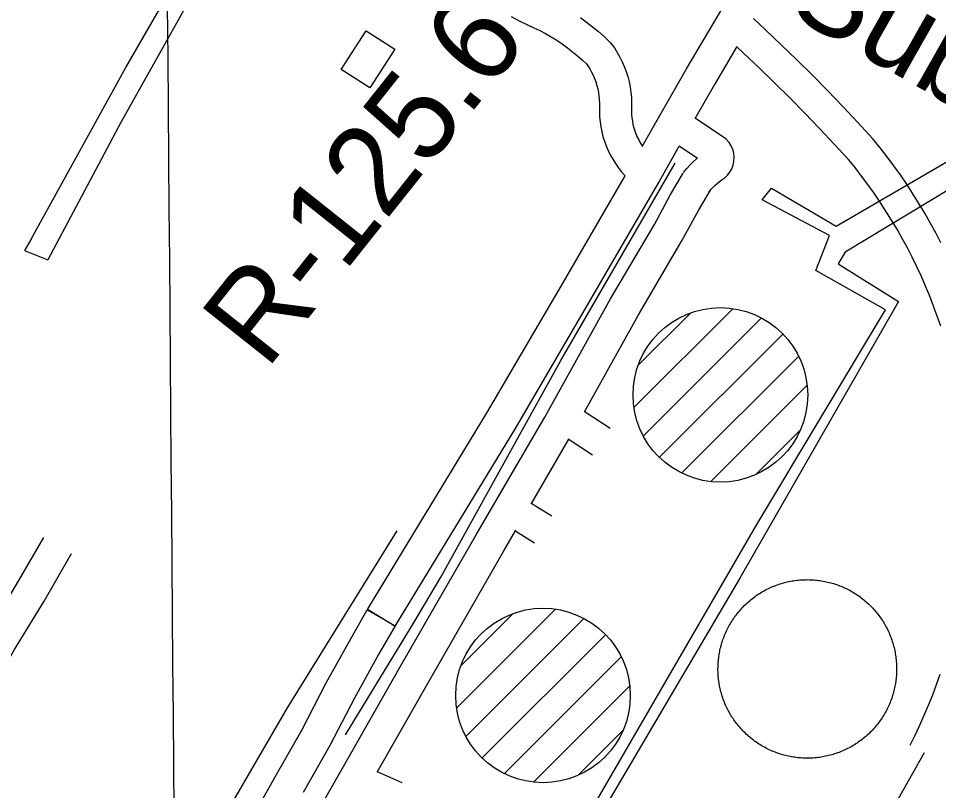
# Model space of a CAD drawing. Extents: x 3568792 to 3606828, y 529143 to 554785.
# Drawn here: x 3576133 to 3576994, y 544399 to 545122 of the extents above; entities that cross this region are included whole.
import ezdxf

# ---------------------------------------------------------------- set-up
doc = ezdxf.new("R2010")
doc.units = 0
for name, color, linetype in [('V-BLDG-OTLN', 7, 'Continuous'), ('V-DOMW-TANK', 7, 'Continuous'), ('V-GRID-MAJR', 7, 'Continuous'), ('V-RIVR-RANG-IDEN', 7, 'Continuous'), ('V-ROAD-CNTR', 7, 'Continuous'), ('V-SITE-OTLN-IDEN', 7, 'Continuous'), ('V-TOPO-SHOR', 7, 'Continuous'), ('V-UTIL-LINE', 7, 'Continuous')]:
    doc.layers.add(name, color=color, linetype=linetype)

msp = doc.modelspace()

# ---------------------------------------------------------------- linework, layer by layer
at = {"layer": 'V-BLDG-OTLN'}
msp.add_lwpolyline([(3576485.1509912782, 545093.249787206), (3576461.763038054, 545056.9788597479), (3576435.0210915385, 545074.2218252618), (3576458.4080447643, 545110.4927527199)], close=True, dxfattribs=at)
at = {"layer": 'V-DOMW-TANK'}
for p, q in [((3576708.998904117, 544758.2077609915), (3576801.159719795, 544850.3695766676)), ((3576713.1718957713, 544797.7356819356), (3576761.695798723, 544846.2605848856)), ((3576717.626886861, 544731.4798144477), (3576827.7586665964, 544841.6125941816)), ((3576732.7768565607, 544711.2758548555), (3576847.970626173, 544826.4686244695)), ((3576753.4848151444, 544696.6278841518), (3576862.618596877, 544805.7616658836)), ((3576780.7107606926, 544688.4989004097), (3576870.5845809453, 544778.3727206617)), ((3576822.883676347, 544695.3158867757), (3576864.3105934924, 544736.7438039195)), ((3576543.0698594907, 544476.9185234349), (3576635.2306751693, 544569.0803391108)), ((3576547.2428511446, 544516.4464443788), (3576595.766754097, 544564.9713473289)), ((3576551.6978422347, 544450.190576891), (3576661.8296219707, 544560.3233566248)), ((3576566.8478119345, 544429.9866172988), (3576682.041581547, 544545.1793869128)), ((3576587.5557705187, 544415.338646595), (3576696.689552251, 544524.4724283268)), ((3576614.781716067, 544407.209662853), (3576704.6555363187, 544497.083483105)), ((3576656.9546317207, 544414.0266492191), (3576698.3815488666, 544455.4545663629))]:
    msp.add_line(p, q, dxfattribs=at)
for points in [[(3576792.342, 544484.834), (3576791.858, 544486.211), (3576791.4, 544487.5970000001), (3576790.966, 544488.988), (3576790.556, 544490.388), (3576790.169, 544491.7930000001), (3576789.808, 544493.207), (3576789.473, 544494.626), (3576789.161, 544496.051), (3576788.873, 544497.481), (3576788.612, 544498.916), (3576788.377, 544500.356), (3576788.164, 544501.7980000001), (3576787.978, 544503.2440000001), (3576787.818, 544504.694), (3576787.683, 544506.1460000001), (3576787.572, 544507.6), (3576787.488, 544509.056), (3576787.429, 544510.514), (3576787.394, 544511.9720000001), (3576787.386, 544513.431), (3576787.4020000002, 544514.889), (3576787.4450000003, 544516.3470000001), (3576787.5130000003, 544517.803), (3576787.607, 544519.259), (3576787.7260000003, 544520.713), (3576787.869, 544522.1630000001), (3576788.041, 544523.613), (3576788.234, 544525.057), (3576788.453, 544526.4990000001), (3576788.698, 544527.937), (3576788.967, 544529.37), (3576789.264, 544530.8), (3576789.583, 544532.221), (3576789.927, 544533.64), (3576790.296, 544535.049), (3576790.6890000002, 544536.454), (3576791.109, 544537.851), (3576791.551, 544539.241), (3576792.018, 544540.622), (3576792.508, 544541.996), (3576793.024, 544543.362), (3576793.562, 544544.716), (3576794.122, 544546.061), (3576794.7090000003, 544547.397), (3576795.318, 544548.724), (3576795.95, 544550.036), (3576796.6040000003, 544551.341), (3576797.282, 544552.633), (3576797.982, 544553.911), (3576798.703, 544555.179), (3576799.446, 544556.434), (3576800.2120000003, 544557.676), (3576800.9990000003, 544558.902), (3576801.808, 544560.117), (3576802.637, 544561.317), (3576803.489, 544562.501), (3576804.359, 544563.67), (3576805.25, 544564.825), (3576806.162, 544565.966), (3576807.092, 544567.086), (3576808.042, 544568.192), (3576809.0130000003, 544569.282), (3576810.002, 544570.355), (3576811.007, 544571.409), (3576812.0330000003, 544572.448), (3576813.076, 544573.466), (3576814.137, 544574.4670000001), (3576815.216, 544575.45), (3576816.308, 544576.4130000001), (3576817.4220000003, 544577.355), (3576818.5500000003, 544578.278), (3576819.6950000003, 544579.186), (3576820.8540000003, 544580.068), (3576822.0300000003, 544580.933), (3576823.217, 544581.776), (3576824.424, 544582.6), (3576825.64, 544583.4), (3576826.873, 544584.181), (3576828.116, 544584.938), (3576829.378, 544585.678), (3576830.65, 544586.393), (3576831.934, 544587.083), (3576833.228, 544587.752), (3576834.537, 544588.4), (3576835.8540000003, 544589.022), (3576837.185, 544589.6240000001), (3576838.522, 544590.202), (3576839.872, 544590.757), (3576841.23, 544591.287), (3576842.598, 544591.7930000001), (3576843.974, 544592.276), (3576845.358, 544592.735), (3576846.7490000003, 544593.169), (3576848.15, 544593.577), (3576849.557, 544593.964), (3576850.968, 544594.327), (3576852.387, 544594.662), (3576853.813, 544594.974), (3576855.242, 544595.26), (3576856.6780000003, 544595.523)], [(3576856.6780000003, 544595.523), (3576858.119, 544595.758), (3576859.559, 544595.969), (3576861.005, 544596.155), (3576862.455, 544596.317), (3576863.907, 544596.452), (3576865.361, 544596.563), (3576866.8170000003, 544596.647), (3576868.276, 544596.706), (3576869.734, 544596.741), (3576871.1920000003, 544596.7490000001), (3576872.65, 544596.733), (3576874.108, 544596.6900000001), (3576875.5640000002, 544596.622), (3576877.02, 544596.528), (3576878.473, 544596.409), (3576879.9250000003, 544596.2660000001), (3576881.372, 544596.096), (3576882.818, 544595.901), (3576884.2600000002, 544595.682), (3576885.698, 544595.437), (3576887.131, 544595.166), (3576888.559, 544594.871), (3576889.982, 544594.552), (3576891.399, 544594.208), (3576892.811, 544593.839), (3576894.213, 544593.444), (3576895.612, 544593.026), (3576897.001, 544592.584), (3576898.383, 544592.1190000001), (3576899.755, 544591.625), (3576901.1210000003, 544591.111), (3576902.475, 544590.573), (3576903.823, 544590.011), (3576905.1580000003, 544589.426), (3576906.483, 544588.8150000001), (3576907.8000000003, 544588.185), (3576909.1, 544587.529), (3576910.395, 544586.853), (3576911.673, 544586.151), (3576912.938, 544585.432), (3576914.194, 544584.687), (3576915.435, 544583.921), (3576916.662, 544583.134), (3576917.876, 544582.325), (3576919.076, 544581.496), (3576920.2600000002, 544580.6460000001), (3576921.429, 544579.775), (3576922.5840000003, 544578.885), (3576923.721, 544577.973), (3576924.845, 544577.041), (3576925.951, 544576.091), (3576927.041, 544575.122), (3576928.114, 544574.133), (3576929.169, 544573.126), (3576930.207, 544572.102), (3576931.225, 544571.057), (3576932.2260000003, 544569.996), (3576933.207, 544568.919), (3576934.1720000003, 544567.823), (3576935.116, 544566.711), (3576936.038, 544565.583), (3576936.9450000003, 544564.4400000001), (3576937.83, 544563.279), (3576938.694, 544562.105), (3576939.536, 544560.915), (3576940.359, 544559.711), (3576941.16, 544558.493), (3576941.94, 544557.26), (3576942.698, 544556.015), (3576943.433, 544554.755), (3576944.1520000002, 544553.483), (3576944.842, 544552.199), (3576945.512, 544550.907), (3576946.159, 544549.598), (3576946.781, 544548.279), (3576947.384, 544546.95), (3576947.961, 544545.611), (3576948.514, 544544.261), (3576949.045, 544542.903), (3576949.552, 544541.535), (3576950.034, 544540.159), (3576950.492, 544538.775), (3576950.929, 544537.384), (3576951.338, 544535.983), (3576951.723, 544534.576), (3576952.0840000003, 544533.1630000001), (3576952.4220000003, 544531.7440000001), (3576952.733, 544530.3200000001), (3576953.02, 544528.889), (3576953.2800000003, 544527.455), (3576953.517, 544526.015), (3576953.728, 544524.572), (3576953.915, 544523.126), (3576954.074, 544521.676), (3576954.2120000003, 544520.224), (3576954.3200000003, 544518.77), (3576954.406, 544517.314), (3576954.466, 544515.857), (3576954.4960000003, 544514.399), (3576954.507, 544512.941)], [(3576954.507, 544512.941), (3576954.49, 544511.481), (3576954.447, 544510.025), (3576954.38, 544508.569), (3576954.287, 544507.112), (3576954.169, 544505.658), (3576954.023, 544504.204), (3576953.855, 544502.758), (3576953.661, 544501.3150000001), (3576953.44, 544499.871), (3576953.196, 544498.433), (3576952.9250000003, 544497.001), (3576952.631, 544495.572), (3576952.311, 544494.149), (3576951.967, 544492.731), (3576951.596, 544491.3200000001), (3576951.203, 544489.917), (3576950.785, 544488.519), (3576950.343, 544487.13), (3576949.8740000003, 544485.746), (3576949.3850000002, 544484.373), (3576948.87, 544483.01), (3576948.332, 544481.656), (3576947.769, 544480.31), (3576947.183, 544478.973), (3576946.575, 544477.648), (3576945.944, 544476.333), (3576945.289, 544475.031), (3576944.611, 544473.738), (3576943.91, 544472.458), (3576943.1890000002, 544471.193), (3576942.446, 544469.937), (3576941.68, 544468.696), (3576940.893, 544467.465), (3576940.085, 544466.255), (3576939.255, 544465.055), (3576938.4050000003, 544463.871), (3576937.535, 544462.7), (3576936.642, 544461.546), (3576935.733, 544460.408), (3576934.801, 544459.283), (3576933.85, 544458.178), (3576932.88, 544457.088), (3576931.893, 544456.015), (3576930.8850000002, 544454.962), (3576929.861, 544453.924), (3576928.816, 544452.904), (3576927.756, 544451.905), (3576926.6780000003, 544450.921), (3576925.583, 544449.959), (3576924.471, 544449.015), (3576923.342, 544448.091), (3576922.199, 544447.186), (3576921.04, 544446.301), (3576919.865, 544445.437), (3576918.6750000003, 544444.593), (3576917.471, 544443.772), (3576916.252, 544442.969), (3576915.019, 544442.191), (3576913.774, 544441.431), (3576912.514, 544440.696)], [(3576912.514, 544440.696), (3576911.2430000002, 544439.981), (3576909.961, 544439.289), (3576908.662, 544438.6190000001), (3576907.357, 544437.9720000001), (3576906.041, 544437.349), (3576904.7090000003, 544436.747), (3576903.37, 544436.17), (3576902.022, 544435.615), (3576900.663, 544435.084), (3576899.2970000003, 544434.578), (3576897.92, 544434.095), (3576896.536, 544433.636), (3576895.143, 544433.202), (3576893.744, 544432.7930000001), (3576892.3370000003, 544432.405), (3576890.924, 544432.045), (3576889.505, 544431.709), (3576888.08, 544431.398), (3576886.65, 544431.111), (3576885.217, 544430.849), (3576883.7770000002, 544430.613), (3576882.3310000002, 544430.398), (3576880.887, 544430.214), (3576879.437, 544430.054), (3576877.985, 544429.919), (3576876.531, 544429.809), (3576875.075, 544429.725), (3576873.619, 544429.665), (3576872.161, 544429.63), (3576870.7, 544429.622), (3576869.244, 544429.639), (3576867.786, 544429.682), (3576866.328, 544429.7490000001), (3576864.8740000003, 544429.843), (3576863.42, 544429.962), (3576861.968, 544430.106), (3576860.52, 544430.276), (3576859.074, 544430.47), (3576857.632, 544430.689), (3576856.194, 544430.935), (3576854.7630000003, 544431.203), (3576853.333, 544431.498), (3576851.91, 544431.8200000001), (3576850.4930000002, 544432.164), (3576849.0840000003, 544432.532), (3576847.679, 544432.926), (3576846.282, 544433.346), (3576844.8910000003, 544433.7880000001), (3576843.511, 544434.255), (3576842.137, 544434.7440000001), (3576840.773, 544435.262), (3576839.417, 544435.799), (3576838.072, 544436.36), (3576836.738, 544436.946), (3576835.409, 544437.554), (3576834.096, 544438.187), (3576832.792, 544438.84), (3576831.502, 544439.518), (3576830.222, 544440.219), (3576828.952, 544440.9400000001), (3576827.703, 544441.683), (3576826.457, 544442.449), (3576825.231, 544443.237), (3576824.0160000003, 544444.044), (3576822.818, 544444.8740000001), (3576821.632, 544445.726), (3576820.463, 544446.596), (3576819.308, 544447.4890000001), (3576818.169, 544448.398), (3576817.0470000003, 544449.33), (3576815.941, 544450.28), (3576814.8510000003, 544451.2490000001), (3576813.778, 544452.238), (3576812.724, 544453.246), (3576811.685, 544454.27), (3576810.667, 544455.314), (3576809.666, 544456.375), (3576808.685, 544457.453), (3576807.722, 544458.5480000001), (3576806.778, 544459.66), (3576805.852, 544460.789), (3576804.949, 544461.932), (3576804.065, 544463.091), (3576803.2, 544464.2660000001), (3576802.357, 544465.456), (3576801.535, 544466.66), (3576800.732, 544467.879), (3576799.952, 544469.112), (3576799.194, 544470.357), (3576798.457, 544471.617), (3576797.744, 544472.886), (3576797.052, 544474.17), (3576796.383, 544475.4670000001), (3576795.735, 544476.773), (3576795.111, 544478.0920000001), (3576794.509, 544479.421), (3576793.933, 544480.761), (3576793.376, 544482.11), (3576792.848, 544483.468), (3576792.342, 544484.834)]]:
    msp.add_lwpolyline(points, dxfattribs=at)
for centre in [(3576789.6157428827, 544769.6567380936), (3576623.6866982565, 544488.367500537)]:
    msp.add_circle(centre, 81.67426354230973, dxfattribs=at)
at = {"layer": 'V-GRID-MAJR'}
msp.add_spline([(3576358.556, 534575.836), (3576309.205, 540634.7170000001), (3576259.838, 546695.532), (3576210.471, 552756.361), (3576210.455, 552758.279)], degree=3, dxfattribs=at)
at = {"layer": 'V-ROAD-CNTR'}
for p, q in [((3576662.2528102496, 544754.5197356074), (3576686.58349078, 544738.5592643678)), ((3576647.079675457, 544728.5943393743), (3576670.12850922, 544713.4747356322))]:
    msp.add_line(p, q, dxfattribs=at)
for points in [[(3576716.403638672, 545002.318488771), (3576732.958838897, 545031.3116829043), (3576757.7971912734, 545074.8146351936), (3576788.6523075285, 545126.9028088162), (3576819.2153656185, 545178.4985945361), (3576853.0089852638, 545242.4064514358), (3576863.4406654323, 545259.3643365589)], [(3576593.7730498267, 545123.7315809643), (3576601.389249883, 545119.8038217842), (3576609.121387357, 545116.0791497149), (3576615.1291533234, 545113.3938980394), (3576620.621826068, 545110.7131044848), (3576626.016525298, 545107.8482949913), (3576631.313022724, 545104.7993001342), (3576636.504438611, 545101.5749730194), (3576641.582681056, 545098.1731690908), (3576646.545632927, 545094.6028728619), (3576651.3807455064, 545090.8678660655), (3576656.0853732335, 545086.9718029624), (3576660.656455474, 545082.9167213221), (3576664.2430952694, 545079.5108702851), (3576665.6101513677, 545077.6057715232), (3576667.4242226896, 545074.7690619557), (3576669.0856243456, 545071.8405991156), (3576670.587482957, 545068.8271820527), (3576671.9284362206, 545065.7387056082), (3576673.100727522, 545062.5851451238), (3576674.1032311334, 545059.3740638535), (3576674.9347139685, 545056.1071775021), (3576675.591682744, 545052.8053639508), (3576676.0703516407, 545049.4724700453), (3576676.37317972, 545046.1219801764), (3576676.493556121, 545042.7579041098), (3576676.4302487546, 545038.9356071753), (3576676.3868089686, 545034.6150192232), (3576676.5836452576, 545029.9653620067), (3576677.0179768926, 545025.3304915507), (3576677.694440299, 545020.7190056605), (3576678.609203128, 545016.151193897), (3576679.757638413, 545011.6414553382), (3576681.1393380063, 545007.1914463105), (3576682.748976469, 545002.8234564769), (3576684.582769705, 544998.5414052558), (3576686.63519827, 544994.3633328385), (3576688.901531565, 544990.2940161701), (3576691.378512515, 544986.34550192), (3576694.053492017, 544982.5364463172), (3576696.9200290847, 544978.8711169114), (3576699.9776125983, 544975.3521927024), (3576700.601222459, 544974.706352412)], [(3576658.695318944, 545122.8188309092), (3576664.4803670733, 545118.6571271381), (3576670.123254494, 545114.2981339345), (3576675.612626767, 545109.7521970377), (3576680.945544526, 545105.021278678), (3576686.960904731, 545099.309129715), (3576690.451848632, 545094.4442284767), (3576693.12577731, 545090.2629380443), (3576695.576375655, 545085.9434008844), (3576697.7905170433, 545081.5008179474), (3576699.7675637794, 545076.9472943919), (3576701.4992724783, 545072.2888548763), (3576702.9787688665, 545067.5499361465), (3576704.2032860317, 545062.7388224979), (3576705.172317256, 545057.8686360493), (3576705.877648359, 545052.9575299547), (3576706.32482028, 545048.0100198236), (3576706.5024438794, 545043.0460958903), (3576706.4277512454, 545038.5363928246), (3576706.3931910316, 545035.0989807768), (3576706.5243547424, 545032.0006379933), (3576706.8140231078, 545028.9095084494), (3576707.263559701, 545025.8449943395), (3576707.872796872, 545022.802806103), (3576708.638361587, 545019.7965446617), (3576709.558661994, 545016.8325536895), (3576710.631023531, 545013.9225435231), (3576711.8532302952, 545011.0685947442), (3576713.22080173, 545008.2846671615), (3576714.730468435, 545005.5739838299), (3576716.377487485, 545002.94849808), (3576716.590322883, 545002.6454296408)], [(3576995.905486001, 544911.9247968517), (3576991.0639148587, 544921.3339851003), (3576986.031118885, 544930.6435246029), (3576980.8062469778, 544939.8460143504), (3576975.3963550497, 544948.9407707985), (3576969.8001904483, 544957.9205909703), (3576964.0201909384, 544966.7862780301), (3576958.058705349, 544975.5317815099), (3576951.920635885, 544984.1512420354), (3576945.6053820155, 544992.6426425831), (3576939.119602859, 545001.0037160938), (3576932.257686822, 545009.4836980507), (3576918.1797724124, 545024.7694656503), (3576904.1999608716, 545039.6064394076), (3576890.052965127, 545054.2838592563), (3576875.7408678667, 545068.7996659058), (3576861.2623825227, 545083.1510850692), (3576846.6222793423, 545097.3374035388), (3576831.8693626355, 545111.3122637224), (3576820.5830611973, 545121.9437555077)], [(3576805.1712536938, 545095.9261277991), (3576783.730808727, 545059.7313648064), (3576765.5848369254, 545027.9497339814)], [(3576995.7926522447, 544834.0803473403), (3576992.5480649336, 544843.5037152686), (3576989.11121604, 544852.8597433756), (3576985.482748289, 544862.1418701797), (3576981.662998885, 544871.3492417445), (3576977.6584470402, 544880.4768648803), (3576973.466442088, 544889.5165423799), (3576969.0885139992, 544898.4732031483), (3576964.5280851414, 544907.3360148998), (3576959.788881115, 544916.1024753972), (3576954.8677530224, 544924.7699856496), (3576949.7716449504, 544933.3372292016), (3576944.501809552, 544941.7934090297), (3576939.0578090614, 544950.1437219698), (3576933.443294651, 544958.3802184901), (3576927.6633641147, 544966.4967579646), (3576921.714617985, 544974.4953574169), (3576915.604397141, 544982.3722839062), (3576909.540313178, 544989.8663019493), (3576896.228227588, 545004.3205343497), (3576882.4820391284, 545018.9095605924), (3576868.571034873, 545033.3421407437), (3576854.4991321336, 545047.6143340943), (3576840.2636174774, 545061.7249149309), (3576825.867720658, 545075.6745964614), (3576811.2686373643, 545089.5037362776), (3576804.913180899, 545095.4904612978)], [(3576779.222502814, 544959.806540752), (3576781.138030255, 544962.2367788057), (3576782.9072203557, 544964.2255253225), (3576784.799789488, 544966.1150915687), (3576786.8100104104, 544967.8974423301), (3576788.931615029, 544969.5663574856), (3576791.420538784, 544971.2996243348), (3576793.449154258, 544972.6684559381), (3576796.171770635, 544975.1988876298), (3576798.4690723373, 544978.1111101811), (3576800.302643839, 544981.3600702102), (3576801.6047247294, 544984.8545665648), (3576802.353679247, 544988.4900610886), (3576802.5316076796, 544992.1893791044), (3576802.145057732, 544995.889595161), (3576801.183106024, 544999.4869214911), (3576799.699548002, 545002.8665777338), (3576797.7102919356, 545005.9925515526), (3576794.720752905, 545009.3938817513), (3576765.948947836, 545028.5874533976)], [(3576750.8602388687, 545002.1615715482), (3576732.561121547, 544970.1142478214), (3576728.6019883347, 544963.1802239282), (3576666.570317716, 544856.4935948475), (3576597.6620263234, 544738.3445013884), (3576485.0435699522, 544553.2434111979), (3576459.414430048, 544568.8365888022), (3576571.887973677, 544753.6994986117), (3576640.6456822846, 544871.5904051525), (3576700.6457230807, 544974.7828878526)], [(3576768.361939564, 544990.9150870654), (3576751.037562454, 545002.4721191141)], [(3576755.154845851, 544977.7346684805), (3576758.129969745, 544981.5092211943), (3576761.0827796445, 544984.8284746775), (3576764.2322105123, 544987.9729084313), (3576767.5679895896, 544990.9305576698), (3576768.1676823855, 544991.4022932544)], [(3576419.71040469, 544391.2001050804), (3576434.587358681, 544417.3650241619), (3576491.7510152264, 544517.9048021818), (3576561.08299443, 544638.7284732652), (3576579.829603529, 544670.8934126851), (3576625.306205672, 544748.9143423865), (3576628.793597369, 544755.1861647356), (3576686.8636082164, 544859.6713216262), (3576727.8480226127, 544929.3169550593), (3576742.904226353, 544957.1363516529), (3576754.8414024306, 544977.2509142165)], [(3576662.3947685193, 544753.8893004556), (3576712.9063917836, 544844.7746783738), (3576753.9759773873, 544914.5650449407), (3576769.005773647, 544942.3356483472), (3576780.3414664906, 544961.4366904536)], [(3576612.613790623, 544667.5650494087), (3576647.907985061, 544728.1167558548)], [(3576613.0524434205, 544668.3176144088), (3576616.7595428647, 544665.9866739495), (3576631.831507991, 544656.3897735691)], [(3576468.699288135, 544416.6648426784), (3576517.800984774, 544503.0251978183), (3576587.0530055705, 544623.7095267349), (3576598.403311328, 544643.1840831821)], [(3576597.9371045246, 544642.3841777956), (3576600.7184571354, 544640.6353260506), (3576615.718492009, 544631.0842264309)], [(3576006.0712554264, 544374.3689043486), (3576028.5235062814, 544410.8681024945), (3576053.0946980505, 544454.748904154), (3576074.6718766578, 544496.496162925), (3576103.39214511, 544546.6811699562), (3576131.219638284, 544592.0843957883), (3576156.622439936, 544636.2763874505)], [(3575860.8483527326, 544074.2640431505), (3575872.8395333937, 544095.4316672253), (3575892.9890006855, 544129.9093134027), (3575915.8374074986, 544167.1839368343), (3575948.25540744, 544220.6132513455), (3575974.778796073, 544264.3612829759), (3576005.868859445, 544316.0923801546), (3576031.6807445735, 544358.7430956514), (3576054.398493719, 544395.6738975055), (3576079.5153019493, 544440.529095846), (3576101.0281233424, 544482.151837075), (3576129.2058548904, 544531.3888300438), (3576157.0183617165, 544576.7676042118), (3576182.6315600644, 544621.3256125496)], [(3576347.6956846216, 544366.5484141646), (3576373.213109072, 544412.2908195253), (3576397.938482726, 544455.7791377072), (3576420.759019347, 544500.0690738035), (3576444.1211166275, 544542.049572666), (3576459.201096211, 544568.4746299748), (3576485.256903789, 544553.6053700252), (3576470.256883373, 544527.320427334), (3576447.2069806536, 544485.9009261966), (3576424.323517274, 544441.4888622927), (3576399.3528909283, 544397.5691804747)], [(3576967.073723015, 544441.713429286), (3576971.7434120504, 544451.0873100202), (3576976.158538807, 544460.4160142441), (3576980.3875463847, 544469.835079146), (3576984.424933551, 544479.3310992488), (3576988.2681899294, 544488.9091236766), (3576991.920361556, 544498.5637204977), (3576995.376076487, 544508.2916017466)], [(3576457.17, 543530.049), (3576560.6520000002, 543709.586), (3576656.838, 543876.363), (3576739.35, 544018.079), (3576814.565, 544146.1240000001), (3576904.369, 544300.144), (3576980.5, 544435.025)], [(3576468.8727794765, 544416.9699802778), (3576469.221303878, 544416.8161553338), (3576491.5947606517, 544406.7671877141)]]:
    msp.add_lwpolyline(points, dxfattribs=at)
at = {"layer": 'V-TOPO-SHOR'}
msp.add_lwpolyline([(3576438.859, 544451.522), (3576503.021, 544556.887), (3576528.2260000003, 544599.035), (3576640.511, 544801.981), (3576747.296, 544986.602)], dxfattribs=at)
at = {"layer": 'V-UTIL-LINE'}
for points in [[(3576456.052, 544013.356), (3576639.237, 544329.932), (3576823.793, 544648.328), (3576944.092, 544849.204), (3576878.9560000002, 544886.115), (3576891.717, 544918.912), (3576828.856, 544952.18), (3576837.5130000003, 544963.112), (3576898.094, 544927.569), (3577011.994, 544994.057), (3577161.4590000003, 545255.063), (3577223.89, 545373.0380000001), (3577090.8850000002, 545447.7710000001), (3577073.569, 545425.452), (3576965.615, 545486.515), (3576954.222, 545468.751), (3576687.748, 545601.818), (3576602.076, 545436.014), (3576589.403, 545442.389)], [(3576400.574, 545331.65), (3576229.201, 545025.177), (3576160.325, 544896.079)], [(3576145.106, 544916.172), (3576233.549, 545076.041), (3576328.558, 545241.153), (3576373.952, 545321.813)], [(3577025.656, 544975.377), (3576906.29, 544903.4230000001), (3576899.911, 544892.491), (3576956.393, 544856.948), (3576807.839, 544598.2220000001), (3576667.0330000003, 544359.083), (3576465.162, 544006.979)], [(3576145.106, 544916.172), (3576138.467, 544904.703), (3576160.325, 544896.079)], [(3576305.512, 544340.545), (3576384.782, 544476.691), (3576487.216, 544642.575)]]:
    msp.add_lwpolyline(points, dxfattribs=at)

# ---------------------------------------------------------------- texts
at = {"layer": 'V-RIVR-RANG-IDEN'}
msp.add_text('R-125.6', height=82.999998, rotation=51.51980482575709, dxfattribs=at).set_placement((3576364.964, 544792.196))
at = {"layer": 'V-SITE-OTLN-IDEN'}
msp.add_text('Substation', height=82.99983200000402, rotation=330.509025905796, dxfattribs=at).set_placement((3576848.516277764, 545129.0808766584))

doc.saveas('drawing.dxf')
